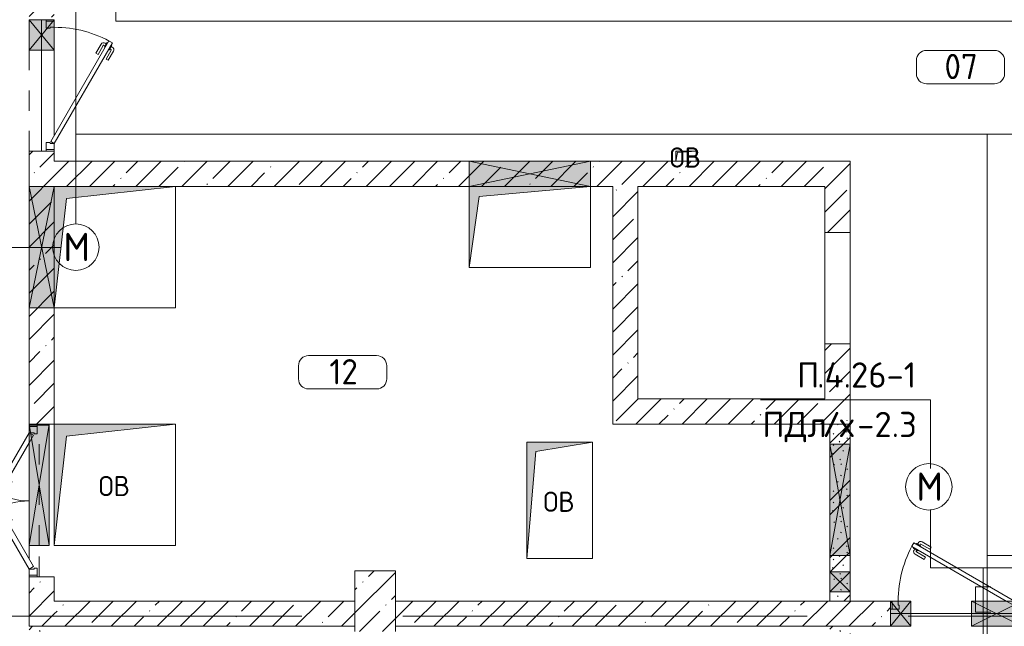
# Model space of a CAD drawing. Header units: millimetres. Extents: x -32229 to 291619, y -13689 to 125138.
# Tile 471 of 565: x 88588 to 98330, y 75350 to 81350. Entities that reach past the tile are written whole.
import ezdxf

# ---------------------------------------------------------------- set-up
doc = ezdxf.new("R2010")
doc.units = ezdxf.units.MM
for name, pattern in [('3_ Штрих_ 1 х 1 мм', [400, 200, -200]), ('ADSK_Линия сетки', [5000, 4000, -500, 0, -500]), ('ADSK_Штриховая_ш3 п1_5', [900, 600, -300])]:
    doc.linetypes.add(name, pattern=pattern)
for name, color, linetype, lineweight in [('A-____-NOTE-TEXT', 7, 'Continuous', 18), ('A-AREA-____-IDEN', 7, 'Continuous', 9), ('A-DETL-____-THIN', 7, 'Continuous', 9), ('A-DOOR-____-MCUT', 7, 'Continuous', 9), ('A-DOOR-____-OTLN', 7, 'Continuous', 18), ('A-DOOR-FRAM-MCUT', 7, 'Continuous', 9), ('A-DOOR-OPNG-OTLN', 7, 'Continuous', 18), ('A-FLOR-____-OTLN', 7, 'Continuous', 18), ('A-GLAZ-____-MCUT', 7, 'Continuous', 9), ('A-GLAZ-____-OTLN', 7, 'Continuous', 18), ('A-WALL-____-MCUT', 7, 'Continuous', 40), ('A-WALL-____-PATT', 7, 'Continuous', 40), ('G-____-____-TEXT', 7, 'Continuous', 9), ('I-WALL-____-MCUT', 7, 'Continuous', 40), ('M-EQPM-____-OTLN', 7, 'Continuous', 18), ('S-BEAM-____-OTLN', 7, 'Continuous', 18), ('S-COLS-____-MCUT', 7, 'Continuous', 40), ('S-COLS-____-OTLN', 7, 'Continuous', 18), ('S-GRID-____-OTLN', 7, 'Continuous', 9)]:
    doc.layers.add(name, color=color, linetype=linetype, lineweight=lineweight)
doc.layers.add('A-AREA-____-OTLN', color=4, linetype='ADSK_Штриховая_ш3 п1_5', lineweight=40, true_color=0x00ffff)
doc.layers.add('A-DETL-____-OTLN', color=7, linetype='Continuous', lineweight=9, true_color=0x00a600)
doc.styles.add('GOST Common', font='GOST_Common.ttf', dxfattribs={"height": 200})
doc.styles.add('GOST Common_2', font='GOST_Common.ttf', dxfattribs={"height": 280})
doc.styles.add('GOST Common_9', font='GOST_Common.ttf', dxfattribs={"height": 250})
doc.styles.add('ISOCPEUR', font='isocpeur.ttf', dxfattribs={"height": 250})
pattern_1 = [(135, (300.56, 377.28), (-565.6854, 6e-14), [10, -790]), (135, (349.8, 474.73), (-565.6854, 6e-14), [10, -790]), (135, (423.93, 473.06), (-565.6854, 6e-14), [10, -790]), (135, (229.92, 447.9), (-565.6854, 6e-14), [10, -790]), (135, (155.08, 447.9), (-565.6854, 6e-14), [10, -790]), (135, (114.9, 369.03), (-565.6854, 6e-14), [10, -790]), (135, (132.43, 285.8), (-565.6854, 6e-14), [10, -790]), (135, (214.66, 322), (-565.6854, 6e-14), [10, -790]), (135, (198.16, 261.88), (-565.6854, 6e-14), [10, -790]), (135, (45.2, 272.9), (-565.6854, 6e-14), [10, -790]), (135, (42.32, 336.16), (-565.6854, 6e-14), [10, -790]), (135, (92.26, 192.24), (-565.6854, 6e-14), [10, -790]), (135, (7.07, 149.2), (-565.6854, 6e-14), [10, -790]), (135, (80.6, 95.1), (-565.6854, 6e-14), [10, -790]), (135, (79.53, 36.94), (-565.6854, 6e-14), [10, -790]), (135, (153.87, 74.56), (-565.6854, 6e-14), [10, -790]), (135, (228.35, 124.8), (-565.6854, 6e-14), [10, -790]), (135, (279.75, 180.4), (-565.6854, 6e-14), [10, -790]), (135, (282.9, 31.63), (-565.6854, 6e-14), [10, -790]), (135, (377.38, 53.45), (-565.6854, 6e-14), [10, -790]), (135, (352.28, 102.7), (-565.6854, 6e-14), [10, -790]), (135, (354.05, 0), (-565.6854, 6e-14), [10, -790]), (135, (553.23, 16.45), (-565.6854, 6e-14), [10, -790]), (135, (542.38, 63.45), (-565.6854, 6e-14), [10, -790]), (135, (536.58, 239.3), (-565.6854, 6e-14), [10, -790]), (135, (475.85, 203.9), (-565.6854, 6e-14), [10, -790]), (135, (475.85, 316.54), (-565.6854, 6e-14), [10, -790]), (135, (520.8, 408.7), (-565.6854, 6e-14), [10, -790]), (135, (551.1, 470.8), (-565.6854, 6e-14), [10, -790]), (135, (235.25, 537.93), (-565.6854, 6e-14), [10, -790]), (135, (407.25, 547.65), (-565.6854, 6e-14), [10, -790]), (135, (94.5, 558.6), (-565.6854, 6e-14), [10, -790]), (135, (46.4, 532.3), (-565.6854, 6e-14), [10, -790]), (135, (85.56, 465.04), (-565.6854, 6e-14), [10, -790]), (135, (355.53, 181.14), (-565.6854, 6e-14), [10, -790]), (135, (362.23, 243.6), (-565.6854, 6e-14), [10, -790]), (135, (413.45, 344.1), (-565.6854, 6e-14), [10, -790]), (135, (286.3, 273.25), (-565.6854, 6e-14), [10, -790]), (135, (423.02, 263.72), (-565.6854, 6e-14), [10, -790]), (135, (162.94, 190.2), (-565.6854, 6e-14), [10, -790]), (135, (470.25, 120.93), (-565.6854, 6e-14), [10, -790]), (135, (484.48, 9.78), (-565.6854, 6e-14), [10, -790]), (45, (0, 212.13), (-565.6854, 0), []), (45, (212.13, 0), (-565.6854, 0), []), (45, (353.55, 0), (-565.6854, 0), []), (45, (0, 353.55), (-565.6854, 0), [])]
pattern_2 = [(45, (0, 0), (-228.0985, 228.0985), []), (45, (228.1, 0), (-228.0985, 228.0985), [403.225, -80.645, 6.706, -73.939])]

# ---------------------------------------------------------------- blocks, each defined once
blk = doc.blocks.new('КР-Проем - Настраиваемый-4846183--02 ЭМ')
at = {"layer": 'A-DOOR-OPNG-OTLN', "color": 253, "lineweight": 13, "true_color": 0xaaaaaa}
for p, q in [((-550, 125), (550, 125)), ((-550, -125), (550, -125))]:
    blk.add_line(p, q, dxfattribs=at)
blk = doc.blocks.new('АР_Отверстие прямоугольное - ОВВ-3880498--02 ЭМ')
at = {"layer": 'A-GLAZ-____-OTLN', "lineweight": 13, "true_color": 0xf0f0f0}
blk.add_hatch(color=7, dxfattribs=at).paths.add_polyline_path([(725, -125), (725, 125), (-475, 125), (-475, -125), (-355, -125)])
at = {"layer": 'A-GLAZ-____-MCUT', "color": 253, "lineweight": 13, "true_color": 0xaaaaaa}
for p, q in [((-475, 125), (-475, -125)), ((725, 125), (725, -125))]:
    blk.add_line(p, q, dxfattribs=at)
at = {"layer": 'A-GLAZ-____-OTLN', "color": 253, "lineweight": 5, "true_color": 0xaaaaaa}
for p, q in [((725, 125), (-475, -125)), ((-475, 125), (725, -125))]:
    blk.add_line(p, q, dxfattribs=at)
at = {"layer": 'A-GLAZ-____-OTLN', "color": 253, "lineweight": 13, "true_color": 0xaaaaaa}
for p, q in [((-475, 125), (-475, -125)), ((725, -125), (725, 125)), ((-475, -125), (725, -125))]:
    blk.add_line(p, q, dxfattribs=at)
blk = doc.blocks.new('АР_Отверстие прямоугольное - ОВВ-3619672--02 ЭМ')
at = {"layer": 'A-GLAZ-____-OTLN', "lineweight": 13, "true_color": 0xf0f0f0}
blk.add_hatch(color=7, dxfattribs=at).paths.add_polyline_path([(-375, -125), (725, -125), (725, 125), (-475, 125), (-475, -125)])
at = {"layer": 'A-GLAZ-____-MCUT', "color": 253, "lineweight": 13, "true_color": 0xaaaaaa}
for p, q in [((-475, 125), (-475, -125)), ((725, 125), (725, -125))]:
    blk.add_line(p, q, dxfattribs=at)
at = {"layer": 'A-GLAZ-____-OTLN', "color": 253, "lineweight": 5, "true_color": 0xaaaaaa}
for p, q in [((725, 125), (-475, -125)), ((-475, 125), (725, -125))]:
    blk.add_line(p, q, dxfattribs=at)
at = {"layer": 'A-GLAZ-____-OTLN', "color": 253, "lineweight": 13, "true_color": 0xaaaaaa}
for p, q in [((725, 125), (-475, 125)), ((-475, 125), (-475, -125)), ((725, -125), (725, 125))]:
    blk.add_line(p, q, dxfattribs=at)
blk = doc.blocks.new('АР_Канал вертикальный прямоугольный - ОВ-6246348--02 ЭМ')
at = {"layer": 'M-EQPM-____-OTLN', "lineweight": 13, "true_color": 0xe2e2e2}
blk.add_hatch(color=254, dxfattribs=at).paths.add_polyline_path([(-600, -400), (-500, 300), (600, 400), (-600, 400)])
at = {"layer": 'M-EQPM-____-OTLN', "color": 253, "lineweight": 13, "true_color": 0xaaaaaa}
for p, q in [((600, 400), (-600, 400)), ((-600, 400), (-600, -400)), ((600, 400), (-600, 400)), ((-600, 400), (-600, -400)), ((-600, -400), (-600, 400)), ((-600, 400), (600, 400)), ((-500, 300), (600, 400)), ((-500, 300), (600, 400)), ((600, -400), (600, 400)), ((600, 400), (600, -400)), ((-600, -400), (-500, 300)), ((-600, -400), (-500, 300)), ((-600, -400), (600, -400)), ((600, -400), (-600, -400))]:
    blk.add_line(p, q, dxfattribs=at)
blk = doc.blocks.new('АР_Канал вертикальный прямоугольный - ОВ-5540197--02 ЭМ')
at = {"layer": 'M-EQPM-____-OTLN', "lineweight": 13, "true_color": 0xe2e2e2}
blk.add_hatch(color=254, dxfattribs=at).paths.add_polyline_path([(-600, -600), (-480, 480), (600, 600), (-600, 600)])
at = {"layer": 'M-EQPM-____-OTLN', "color": 253, "lineweight": 13, "true_color": 0xaaaaaa}
for p, q in [((600, 600), (-600, 600)), ((-600, 600), (-600, -600)), ((600, 600), (-600, 600)), ((-600, 600), (-600, -600)), ((-600, -600), (-600, 600)), ((-600, 600), (600, 600)), ((-480, 480), (600, 600)), ((-480, 480), (600, 600)), ((600, -600), (600, 600)), ((600, 600), (600, -600)), ((-600, -600), (-480, 480)), ((-600, -600), (-480, 480)), ((-600, -600), (600, -600)), ((600, -600), (-600, -600))]:
    blk.add_line(p, q, dxfattribs=at)
blk = doc.blocks.new('АР_Дверь однопольная - 1300х2100h_лест__лифт_ холл-V77--02 ЭМ')
at = {"layer": 'A-DOOR-____-MCUT', "color": 253, "lineweight": 13, "true_color": 0xaaaaaa}
for p, q in [((-420.9, 700), (-440.9, 665.4)), ((575, 125), (-420.9, 700)), ((-440.9, 665.4), (495, 125)), ((495, 125), (555, 90.4)), ((555, 90.4), (575, 125))]:
    blk.add_line(p, q, dxfattribs=at)
at = {"layer": 'A-DOOR-____-OTLN', "color": 253, "lineweight": 5, "true_color": 0xaaaaaa}
for p, q in [((-399.3, 687.5), (-395.3, 694.4)), ((-395.3, 694.4), (-352, 669.4)), ((-384.5, 688.2), (-378.4, 698.6)), ((-362.8, 675.7), (-356.8, 686.1)), ((-261.2, 636.7), (-350, 687.9)), ((-248.7, 658.3), (-337.5, 709.6)), ((-419.3, 652.9), (-423.3, 645.9)), ((-423.3, 645.9), (-380, 620.9)), ((-412.5, 639.7), (-418.5, 629.3)), ((-318.7, 537.1), (-407.5, 588.3)), ((-390.8, 627.2), (-396.8, 616.8)), ((-306.2, 558.7), (-395, 610)), ((-380, 620.9), (-376, 627.9)), ((-352, 669.4), (-356, 662.5)), ((-261.2, 636.7), (-248.7, 658.3)), ((-306.2, 558.7), (-318.7, 537.1))]:
    blk.add_line(p, q, dxfattribs=at)
for centre, radius, start, end in [((575, 125), 1150, 150, 180), ((-352.5, 683.6), 30, 60, 150), ((-352.5, 683.6), 4.99, 60, 150), ((-392.5, 614.3), 30, 150, 240), ((-392.5, 614.3), 4.99, 150, 240)]:
    blk.add_arc(centre, radius, start, end, dxfattribs=at)
at = {"layer": 'A-DOOR-FRAM-MCUT', "color": 253, "lineweight": 13, "true_color": 0xaaaaaa}
for p, q in [((-635, 125), (-650, 125)), ((-575, 125), (-635, 125)), ((-635, 125), (-635, 45)), ((-575, 85), (-575, 125)), ((635, 125), (575, 125)), ((575, 125), (575, 85)), ((635, 45), (635, 125)), ((635, 125), (650, 125)), ((-635, 45), (-650, 45)), ((-635, 45), (-565, 45)), ((-565, 85), (-575, 85)), ((-565, 45), (-565, 85)), ((575, 85), (565, 85)), ((565, 85), (565, 45)), ((565, 45), (635, 45)), ((635, 45), (650, 45))]:
    blk.add_line(p, q, dxfattribs=at)
blk = doc.blocks.new('АР_Дверь однопольная - 1300х2100h_лест__лифт_ холл-3146674--02 ЭМ')
at = {"layer": 'A-DOOR-____-MCUT', "color": 253, "lineweight": 13, "true_color": 0xaaaaaa}
for p, q in [((-420.9, 700), (-440.9, 665.4)), ((575, 125), (-420.9, 700)), ((-440.9, 665.4), (555, 90.4)), ((555, 90.4), (575, 125))]:
    blk.add_line(p, q, dxfattribs=at)
at = {"layer": 'A-DOOR-____-OTLN', "color": 253, "lineweight": 5, "true_color": 0xaaaaaa}
for p, q in [((-399.3, 687.5), (-395.3, 694.4)), ((-395.3, 694.4), (-352, 669.4)), ((-384.5, 688.2), (-378.4, 698.6)), ((-362.8, 675.7), (-356.8, 686.1)), ((-261.2, 636.7), (-350, 687.9)), ((-248.7, 658.3), (-337.5, 709.6)), ((-419.3, 652.9), (-423.3, 645.9)), ((-423.3, 645.9), (-380, 620.9)), ((-412.5, 639.7), (-418.5, 629.3)), ((-318.7, 537.1), (-407.5, 588.3)), ((-390.8, 627.2), (-396.8, 616.8)), ((-306.2, 558.7), (-395, 610)), ((-380, 620.9), (-376, 627.9)), ((-352, 669.4), (-356, 662.5)), ((-261.2, 636.7), (-248.7, 658.3)), ((-306.2, 558.7), (-318.7, 537.1))]:
    blk.add_line(p, q, dxfattribs=at)
for centre, radius, start, end in [((575, 125), 1150, 150, 180), ((-352.5, 683.6), 30, 60, 150), ((-352.5, 683.6), 4.99, 60, 150), ((-392.5, 614.3), 30, 150, 240), ((-392.5, 614.3), 4.99, 150, 240)]:
    blk.add_arc(centre, radius, start, end, dxfattribs=at)
at = {"layer": 'A-DOOR-FRAM-MCUT', "color": 253, "lineweight": 13, "true_color": 0xaaaaaa}
for p, q in [((-635, 125), (-650, 125)), ((-575, 125), (-635, 125)), ((-635, 125), (-635, 45)), ((-575, 85), (-575, 125)), ((635, 125), (575, 125)), ((575, 125), (575, 85)), ((635, 45), (635, 125)), ((635, 125), (650, 125)), ((-635, 45), (-650, 45)), ((-635, 45), (-565, 45)), ((-565, 85), (-575, 85)), ((-565, 45), (-565, 85)), ((575, 85), (565, 85)), ((565, 85), (565, 45)), ((565, 45), (635, 45)), ((635, 45), (650, 45))]:
    blk.add_line(p, q, dxfattribs=at)
blk = doc.blocks.new('АР_Канал вертикальный прямоугольный - ОВ-3831692--02 ЭМ')
at = {"layer": 'M-EQPM-____-OTLN', "lineweight": 13, "true_color": 0xe2e2e2}
blk.add_hatch(color=254, dxfattribs=at).paths.add_polyline_path([(-600, -600), (-480, 480), (600, 600), (-600, 600)])
at = {"layer": 'M-EQPM-____-OTLN', "color": 253, "lineweight": 13, "true_color": 0xaaaaaa}
for p, q in [((600, 600), (-600, 600)), ((-600, 600), (-600, -600)), ((600, 600), (-600, 600)), ((-600, 600), (-600, -600)), ((-600, -600), (-600, 600)), ((-600, 600), (600, 600)), ((-480, 480), (600, 600)), ((-480, 480), (600, 600)), ((600, -600), (600, 600)), ((600, 600), (600, -600)), ((-600, -600), (-480, 480)), ((-600, -600), (-480, 480)), ((-600, -600), (600, -600)), ((600, -600), (-600, -600))]:
    blk.add_line(p, q, dxfattribs=at)
blk = doc.blocks.new('АР_Канал вертикальный прямоугольный - ОВ-3839018--02 ЭМ')
at = {"layer": 'M-EQPM-____-OTLN', "lineweight": 13, "true_color": 0xe2e2e2}
blk.add_hatch(color=254, dxfattribs=at).paths.add_polyline_path([(-325, -575), (-235, 485), (325, 575), (-325, 575)])
at = {"layer": 'M-EQPM-____-OTLN', "color": 253, "lineweight": 13, "true_color": 0xaaaaaa}
for p, q in [((325, 575), (-325, 575)), ((-325, 575), (-325, -575)), ((325, 575), (-325, 575)), ((-325, 575), (-325, -575)), ((-325, -575), (-325, 575)), ((-325, 575), (325, 575)), ((-235, 485), (325, 575)), ((-235, 485), (325, 575)), ((325, -575), (325, 575)), ((325, 575), (325, -575)), ((-325, -575), (-235, 485)), ((-325, -575), (-235, 485)), ((-325, -575), (325, -575)), ((325, -575), (-325, -575))]:
    blk.add_line(p, q, dxfattribs=at)
blk = doc.blocks.new('АР_Отверстие прямоугольное - АПТ-4238638--02 ЭМ')
at = {"layer": 'A-GLAZ-____-OTLN', "lineweight": 13, "true_color": 0xf0f0f0}
blk.add_hatch(color=7, dxfattribs=at).paths.add_polyline_path([(-25, -125), (275, -125), (275, 125), (-25, 125)])
at = {"layer": 'A-GLAZ-____-MCUT', "color": 253, "lineweight": 13, "true_color": 0xaaaaaa}
for p, q in [((-25, 125), (-25, -125)), ((275, 125), (275, -125))]:
    blk.add_line(p, q, dxfattribs=at)
at = {"layer": 'A-GLAZ-____-OTLN', "color": 253, "lineweight": 5, "true_color": 0xaaaaaa}
for p, q in [((275, 125), (-25, -125)), ((-25, 125), (275, -125))]:
    blk.add_line(p, q, dxfattribs=at)
at = {"layer": 'A-GLAZ-____-OTLN', "color": 253, "lineweight": 13, "true_color": 0xaaaaaa}
for p, q in [((275, 125), (-25, 125)), ((-25, 125), (-25, -125)), ((275, -125), (275, 125)), ((-25, -125), (275, -125))]:
    blk.add_line(p, q, dxfattribs=at)
blk = doc.blocks.new('АР_Отверстие прямоугольное - ОВВ-4795567--02 ЭМ')
at = {"layer": 'A-GLAZ-____-OTLN', "lineweight": 13, "true_color": 0xf0f0f0}
blk.add_hatch(color=7, dxfattribs=at).paths.add_polyline_path([(-425, -100), (675, -100), (675, 100), (-425, 100)])
at = {"layer": 'A-GLAZ-____-MCUT', "color": 253, "lineweight": 13, "true_color": 0xaaaaaa}
for p, q in [((-425, 100), (-425, -100)), ((675, 100), (675, -100))]:
    blk.add_line(p, q, dxfattribs=at)
at = {"layer": 'A-GLAZ-____-OTLN', "color": 253, "lineweight": 5, "true_color": 0xaaaaaa}
for p, q in [((675, 100), (-425, -100)), ((-425, 100), (675, -100))]:
    blk.add_line(p, q, dxfattribs=at)
at = {"layer": 'A-GLAZ-____-OTLN', "color": 253, "lineweight": 13, "true_color": 0xaaaaaa}
for p, q in [((675, 100), (-425, 100)), ((-425, 100), (-425, -100)), ((675, -100), (675, 100)), ((-425, -100), (675, -100))]:
    blk.add_line(p, q, dxfattribs=at)
blk = doc.blocks.new('АР_Отверстие прямоугольное - ВК-4098664--02 ЭМ')
at = {"layer": 'A-GLAZ-____-OTLN', "lineweight": 13, "true_color": 0xf0f0f0}
blk.add_hatch(color=7, dxfattribs=at).paths.add_polyline_path([(225, -125), (225, 125), (25, 125), (25, -125)])
at = {"layer": 'A-GLAZ-____-MCUT', "color": 253, "lineweight": 13, "true_color": 0xaaaaaa}
for p, q in [((25, 125), (25, -125)), ((225, 125), (225, -125))]:
    blk.add_line(p, q, dxfattribs=at)
at = {"layer": 'A-GLAZ-____-OTLN', "color": 253, "lineweight": 5, "true_color": 0xaaaaaa}
for p, q in [((225, 125), (25, -125)), ((25, 125), (225, -125))]:
    blk.add_line(p, q, dxfattribs=at)
at = {"layer": 'A-GLAZ-____-OTLN', "color": 253, "lineweight": 13, "true_color": 0xaaaaaa}
for p, q in [((225, 125), (25, 125)), ((25, 125), (25, -125)), ((225, -125), (225, 125)), ((25, -125), (225, -125))]:
    blk.add_line(p, q, dxfattribs=at)
blk = doc.blocks.new('АР_Канал вертикальный прямоугольный - ОВ-4138123--02 ЭМ')
at = {"layer": 'M-EQPM-____-OTLN', "lineweight": 13, "true_color": 0xe2e2e2}
blk.add_hatch(color=254, dxfattribs=at).paths.add_polyline_path([(-100, -50), (-85, 35), (100, 50), (-100, 50)])
at = {"layer": 'M-EQPM-____-OTLN', "color": 253, "lineweight": 13, "true_color": 0xaaaaaa}
for p, q in [((100, 50), (-100, 50)), ((-100, 50), (-100, -50)), ((100, 50), (-100, 50)), ((-100, 50), (-100, -50)), ((-100, -50), (-100, 50)), ((-100, 50), (100, 50)), ((-100, -50), (-85, 35)), ((-100, -50), (-85, 35)), ((-85, 35), (100, 50)), ((-85, 35), (100, 50)), ((100, -50), (100, 50)), ((100, 50), (100, -50)), ((-100, -50), (100, -50)), ((100, -50), (-100, -50))]:
    blk.add_line(p, q, dxfattribs=at)
blk = doc.blocks.new('АР_Отверстие прямоугольное - ЭОМ-4227627--02 ЭМ')
at = {"layer": 'A-GLAZ-____-OTLN', "lineweight": 13, "true_color": 0xf0f0f0}
blk.add_hatch(color=7, dxfattribs=at).paths.add_polyline_path([(375, -125), (375, 125), (-125, 125), (-125, -125)])
at = {"layer": 'A-GLAZ-____-MCUT', "color": 253, "lineweight": 13, "true_color": 0xaaaaaa}
for p, q in [((-125, 125), (-125, -125)), ((375, 125), (375, -125))]:
    blk.add_line(p, q, dxfattribs=at)
at = {"layer": 'A-GLAZ-____-OTLN', "color": 253, "lineweight": 5, "true_color": 0xaaaaaa}
for p, q in [((375, 125), (-125, -125)), ((-125, 125), (375, -125))]:
    blk.add_line(p, q, dxfattribs=at)
at = {"layer": 'A-GLAZ-____-OTLN', "color": 253, "lineweight": 13, "true_color": 0xaaaaaa}
for p, q in [((375, 125), (-125, 125)), ((-125, 125), (-125, -125)), ((375, -125), (375, 125)), ((-125, -125), (375, -125))]:
    blk.add_line(p, q, dxfattribs=at)
blk = doc.blocks.new('АР_Отверстие прямоугольное - ВК-4232030--02 ЭМ')
at = {"layer": 'A-GLAZ-____-OTLN', "lineweight": 13, "true_color": 0xf0f0f0}
blk.add_hatch(color=7, dxfattribs=at).paths.add_polyline_path([(225, 100), (25, 100), (25, -100), (225, -100)])
at = {"layer": 'A-GLAZ-____-MCUT', "color": 253, "lineweight": 13, "true_color": 0xaaaaaa}
for p, q in [((25, 100), (25, -100)), ((225, 100), (225, -100))]:
    blk.add_line(p, q, dxfattribs=at)
at = {"layer": 'A-GLAZ-____-OTLN', "color": 253, "lineweight": 5, "true_color": 0xaaaaaa}
for p, q in [((225, 100), (25, -100)), ((25, 100), (225, -100))]:
    blk.add_line(p, q, dxfattribs=at)
at = {"layer": 'A-GLAZ-____-OTLN', "color": 253, "lineweight": 13, "true_color": 0xaaaaaa}
for p, q in [((225, 100), (25, 100)), ((25, 100), (25, -100)), ((225, -100), (225, 100)), ((25, -100), (225, -100))]:
    blk.add_line(p, q, dxfattribs=at)
blk = doc.blocks.new('АР_Дверь двупольная - 1500х2100h_675_675__техн_-5597068--02 ЭМ')
at = {"layer": 'A-DOOR-____-MCUT', "color": 253, "lineweight": 13, "true_color": 0xaaaaaa}
for p, q in [((-675, 100), (-90.4, 437.5)), ((-65.4, 394.2), (-650, 56.7)), ((-90.4, 437.5), (-65.4, 394.2)), ((90.4, 437.5), (65.4, 394.2)), ((65.4, 394.2), (575, 100)), ((675, 100), (90.4, 437.5)), ((-650, 56.7), (-675, 100)), ((575, 100), (650, 56.7)), ((650, 56.7), (675, 100))]:
    blk.add_line(p, q, dxfattribs=at)
at = {"layer": 'A-DOOR-____-OTLN', "color": 253, "lineweight": 5, "true_color": 0xaaaaaa}
for p, q in [((-262.7, 395.8), (-173.9, 447.1)), ((-250.2, 374.2), (-262.7, 395.8)), ((-250.2, 374.2), (-161.4, 425.4)), ((-116.1, 431.9), (-159.4, 406.9)), ((-159.4, 406.9), (-155.4, 400)), ((-148.6, 413.2), (-154.6, 423.6)), ((-126.9, 425.7), (-132.9, 436.1)), ((-112.1, 425), (-116.1, 431.9)), ((112.1, 425), (116.1, 431.9)), ((116.1, 431.9), (159.4, 406.9)), ((126.9, 425.7), (132.9, 436.1)), ((148.6, 413.2), (154.6, 423.6)), ((159.4, 406.9), (155.4, 400)), ((250.2, 374.2), (161.4, 425.4)), ((262.7, 395.8), (173.9, 447.1)), ((250.2, 374.2), (262.7, 395.8)), ((-200.2, 287.5), (-111.4, 338.8)), ((-187.7, 265.9), (-98.9, 317.2)), ((-126.4, 349.8), (-130.4, 356.7)), ((-83.1, 374.8), (-126.4, 349.8)), ((-115.6, 356), (-109.6, 345.6)), ((-93.9, 368.5), (-87.9, 358.1)), ((-87.1, 381.7), (-83.1, 374.8)), ((87.1, 381.7), (83.1, 374.8)), ((83.1, 374.8), (126.4, 349.8)), ((93.9, 368.5), (87.9, 358.1)), ((187.7, 265.9), (98.9, 317.2)), ((115.6, 356), (109.6, 345.6)), ((200.2, 287.5), (111.4, 338.8)), ((126.4, 349.8), (130.4, 356.7)), ((-200.2, 287.5), (-187.7, 265.9)), ((200.2, 287.5), (187.7, 265.9))]:
    blk.add_line(p, q, dxfattribs=at)
for centre, radius, start, end in [((-158.9, 421.1), 30, 30, 120), ((-158.9, 421.1), 4.99, 30, 120), ((-675, 100), 675, 0, 30), ((675, 100), 675, 150, 180), ((158.9, 421.1), 30, 60, 150), ((158.9, 421.1), 4.99, 60, 150), ((-113.9, 343.1), 4.99, 300, 30), ((-113.9, 343.1), 30, 300, 30), ((113.9, 343.1), 30, 150, 240), ((113.9, 343.1), 4.99, 150, 240)]:
    blk.add_arc(centre, radius, start, end, dxfattribs=at)
at = {"layer": 'A-DOOR-FRAM-MCUT', "color": 253, "lineweight": 13, "true_color": 0xaaaaaa}
for p, q in [((-735, 100), (-750, 100)), ((-735, 100), (-675, 100)), ((-735, 20), (-735, 100)), ((-675, 100), (-675, 50)), ((735, 100), (675, 100)), ((675, 100), (675, 50)), ((735, 20), (735, 100)), ((735, 100), (750, 100)), ((-735, 20), (-750, 20)), ((-665, 20), (-735, 20)), ((-675, 50), (-665, 50)), ((-665, 50), (-665, 20)), ((675, 50), (665, 50)), ((665, 50), (665, 20)), ((665, 20), (735, 20)), ((735, 20), (750, 20))]:
    blk.add_line(p, q, dxfattribs=at)
blk = doc.blocks.new('АР_Отверстие прямоугольное - ОВВ-4346253--02 ЭМ')
at = {"layer": 'A-GLAZ-____-OTLN', "lineweight": 13, "true_color": 0xf0f0f0}
blk.add_hatch(color=7, dxfattribs=at).paths.add_polyline_path([(725, -100), (725, 100), (-475, 100), (-475, -100)])
at = {"layer": 'A-GLAZ-____-MCUT', "color": 253, "lineweight": 13, "true_color": 0xaaaaaa}
for p, q in [((-475, 100), (-475, -100)), ((725, 100), (725, -100))]:
    blk.add_line(p, q, dxfattribs=at)
at = {"layer": 'A-GLAZ-____-OTLN', "color": 253, "lineweight": 5, "true_color": 0xaaaaaa}
for p, q in [((725, 100), (-475, -100)), ((-475, 100), (725, -100))]:
    blk.add_line(p, q, dxfattribs=at)
at = {"layer": 'A-GLAZ-____-OTLN', "color": 253, "lineweight": 13, "true_color": 0xaaaaaa}
for p, q in [((725, 100), (-475, 100)), ((-475, 100), (-475, -100)), ((725, -100), (725, 100)), ((-475, -100), (725, -100))]:
    blk.add_line(p, q, dxfattribs=at)
blk = doc.blocks.new('АР_Перемычка - 200_Уx2_75x5__Опх2_0_75x5_-0_75x5_-7337000--02 ЭМ')
at = {"layer": 'S-BEAM-____-OTLN', "color": 9, "linetype": '3_ Штрих_ 1 х 1 мм', "lineweight": 15, "true_color": 0xc4c4c4}
for p, q in [((-750, 100), (-750, -100)), ((750, 100), (750, -100)), ((-750, 0), (-440, 0)), ((-440, 0), (750, 0))]:
    blk.add_line(p, q, dxfattribs=at)
blk = doc.blocks.new('Наметкина 10_РД_АР_П_отсоединено_rvt-1--02 ЭМ')
at = {"layer": 'A-WALL-____-PATT', "lineweight": 5, "true_color": 0xaaaaaa}
h = blk.add_hatch(dxfattribs=at)
h.set_pattern_fill('FP_3', color=253, style=0, pattern_type=2)
h.set_pattern_definition(pattern_2)
h.paths.add_polyline_path([(88680.3, 77350), (88930.3, 77350), (88930.3, 80050), (88680.3, 80050), (88680.3, 77945.1)])
h.paths.add_polyline_path([(88680.3, 81350), (88930.3, 81350), (88930.3, 85750), (88680.3, 85750), (88680.3, 81500)])
h = blk.add_hatch(dxfattribs=at)
h.set_pattern_fill('FP_3', color=253, style=0, pattern_type=2)
h.set_pattern_definition(pattern_2)
h.paths.add_polyline_path([(95280.3, 79700), (96555.3, 79700), (96555.3, 79950), (88930.3, 79950), (88930.3, 79700), (95245.4, 79700)])
h = blk.add_hatch(dxfattribs=at)
h.set_pattern_fill('FP_3', color=253, style=0, pattern_type=2)
h.set_pattern_definition(pattern_2)
h.paths.add_polyline_path([(96555.3, 77350), (96805.3, 77350), (96805.3, 78145), (96555.3, 78145), (96555.3, 77600)])
h.paths.add_polyline_path([(96805.3, 79245), (96805.3, 79950), (96555.3, 79950), (96555.3, 79245)])
h = blk.add_hatch(dxfattribs=at)
h.set_pattern_fill('FP_3', color=253, style=0, pattern_type=2)
h.set_pattern_definition(pattern_2)
h.paths.add_polyline_path([(94705.3, 77350), (94705.3, 79700), (94455.3, 79700), (94455.3, 77350)])
h = blk.add_hatch(dxfattribs=at)
h.set_pattern_fill('FP_3', color=253, style=0, pattern_type=2)
h.set_pattern_definition(pattern_2)
h.paths.add_polyline_path([(94705.3, 77350), (96555.3, 77350), (96555.3, 77600), (94705.3, 77600)])
h = blk.add_hatch(dxfattribs=at)
h.set_pattern_fill('FP_1', color=253, style=0, pattern_type=2)
h.set_pattern_definition(pattern_1)
h.paths.add_polyline_path([(96805.3, 75600), (96805.3, 77350), (96605.3, 77350), (96605.3, 75600)])
h = blk.add_hatch(dxfattribs=at)
h.set_pattern_fill('FP_3', color=253, style=0, pattern_type=2)
h.set_pattern_definition(pattern_2)
h.paths.add_polyline_path([(88680.3, 75350), (88930.3, 75350), (88930.3, 75840), (88680.3, 75840)])
h = blk.add_hatch(dxfattribs=at)
h.set_pattern_fill('FP_3', color=253, style=0, pattern_type=2)
h.set_pattern_definition(pattern_2)
h.paths.add_polyline_path([(88930.3, 75350), (91905.3, 75350), (91905.3, 75600), (88930.3, 75600)])
h = blk.add_hatch(dxfattribs=at)
h.set_pattern_fill('FP_3', color=253, style=0, pattern_type=2)
h.set_pattern_definition(pattern_2)
h.paths.add_polyline_path([(98980.3, 75350), (98980.3, 75600), (98505.3, 75600), (98505.3, 75350)])
h.paths.add_polyline_path([(95245.4, 75350), (97205.3, 75350), (97205.3, 75600), (92305.3, 75600), (92305.3, 75350)])
h = blk.add_hatch(dxfattribs=at)
h.set_pattern_fill('FP_1', color=253, style=0, pattern_type=2)
h.set_pattern_definition(pattern_1)
h.paths.add_polyline_path([(88880.3, 71900), (88880.3, 75350), (88680.3, 75350), (88680.3, 71900)])
h = blk.add_hatch(dxfattribs=at)
h.set_pattern_fill('FP_1', color=253, style=0, pattern_type=2)
h.set_pattern_definition(pattern_1)
h.paths.add_polyline_path([(96805.3, 71900), (96805.3, 72100), (96605.3, 72100), (96605.3, 71900)])
h.paths.add_polyline_path([(96805.3, 73250), (96805.3, 75350), (96605.3, 75350), (96605.3, 73250)])
at = {"layer": 'S-COLS-____-OTLN', "lineweight": 5, "true_color": 0xaaaaaa}
h = blk.add_hatch(dxfattribs=at)
h.set_pattern_fill('FP_3', color=253, style=0, pattern_type=2)
h.set_pattern_definition(pattern_2)
h.paths.add_polyline_path([(92305.3, 75300), (92305.3, 75900), (91905.3, 75900), (91905.3, 75300)])
at = {"layer": 'A-AREA-____-OTLN', "color": 253, "linetype": '3_ Штрих_ 1 х 1 мм', "lineweight": 13, "true_color": 0xaaaaaa}
for p, q in [((88680.3, 81349.9), (88680.3, 81050)), ((88680.3, 81050), (88680.3, 80050)), ((88680.3, 77350), (88680.3, 77325)), ((88680.3, 77165), (88680.3, 76150)), ((88680.3, 76150), (88680.3, 76015))]:
    blk.add_line(p, q, dxfattribs=at)
at = {"layer": 'A-FLOR-____-OTLN', "color": 253, "lineweight": 13, "true_color": 0xaaaaaa}
for p, q in [((88805.3, 81050), (88805.3, 81350)), ((88930.3, 81350), (88930.3, 81335)), ((88930.3, 81275), (88930.3, 81050)), ((88805.3, 80050), (88805.3, 81050)), ((88930.3, 81050), (88930.3, 80205)), ((88930.3, 80065), (88930.3, 80050)), ((96805.3, 79245), (96805.3, 78145)), ((88680.3, 77325), (88680.3, 77350)), ((88880.3, 77350), (88680.3, 77350)), ((88680.3, 77350), (88680.3, 77325)), ((88930.3, 77350), (88880.3, 77350)), ((88680.3, 76150), (88680.3, 77165)), ((88680.3, 77165), (88680.3, 76150)), ((88680.3, 76015), (88680.3, 76150)), ((88680.3, 76150), (88680.3, 76015)), ((88680.3, 75840), (88680.3, 75855)), ((88680.3, 75855), (88680.3, 75840)), ((97205.3, 75475), (97405.3, 75475)), ((97405.3, 75475), (97205.3, 75475)), ((97405.3, 75475), (98005.3, 75475)), ((98005.3, 75475), (97405.3, 75475)), ((98005.3, 75475), (98505.3, 75475)), ((98505.3, 75475), (98005.3, 75475))]:
    blk.add_line(p, q, dxfattribs=at)
at = {"layer": 'A-WALL-____-MCUT', "color": 253, "lineweight": 13, "true_color": 0xaaaaaa}
for p, q in [((88680.3, 80050), (88680.3, 79700)), ((88930.3, 80050), (88680.3, 80050)), ((88930.3, 79950), (88930.3, 80050)), ((93035.3, 79950), (88930.3, 79950)), ((94235.3, 79950), (93035.3, 79950)), ((95080.3, 79950), (94235.3, 79950)), ((95245.4, 79950), (95080.3, 79950)), ((96555.3, 79950), (95280.3, 79950)), ((96805.3, 79950), (96555.3, 79950)), ((96805.3, 79245), (96805.3, 79950)), ((88680.3, 79700), (88680.3, 78500)), ((90130.3, 79700), (93035.3, 79700)), ((94235.3, 79700), (94455.3, 79700)), ((94455.3, 79700), (94455.3, 77350)), ((94705.3, 77600), (94705.3, 79700)), ((94705.3, 79700), (96555.3, 79700)), ((96555.3, 79700), (96555.3, 79245)), ((96555.3, 79245), (96805.3, 79245)), ((88680.3, 78500), (88680.3, 77350)), ((88930.3, 77350), (88930.3, 78500)), ((96555.3, 78145), (96555.3, 77600)), ((96805.3, 78145), (96555.3, 78145)), ((96805.3, 77350), (96805.3, 78145)), ((96555.3, 77600), (94705.3, 77600)), ((88680.3, 77350), (88880.3, 77350)), ((88880.3, 77350), (88930.3, 77350)), ((94455.3, 77350), (94705.3, 77350)), ((94705.3, 77350), (96555.3, 77350)), ((96555.3, 77350), (96805.3, 77350)), ((88930.3, 75840), (88680.3, 75840)), ((88680.3, 75840), (88680.3, 75350)), ((88930.3, 75600), (88930.3, 75840)), ((91905.3, 75600), (88930.3, 75600)), ((91905.3, 75350), (91905.3, 75600)), ((97205.3, 75600), (92305.3, 75600)), ((92305.3, 75600), (92305.3, 75350)), ((97205.3, 75350), (97205.3, 75600)), ((88680.3, 75350), (88930.3, 75350)), ((88930.3, 75350), (91905.3, 75350)), ((92305.3, 75350), (97205.3, 75350))]:
    blk.add_line(p, q, dxfattribs=at)
at = {"layer": 'I-WALL-____-MCUT', "color": 253, "lineweight": 13, "true_color": 0xaaaaaa}
for p, q in [((96605.3, 77350), (96605.3, 77150)), ((96805.3, 77350), (96605.3, 77350)), ((96805.3, 77150), (96805.3, 77350)), ((96605.3, 77150), (96605.3, 76050)), ((96805.3, 76050), (96805.3, 77150)), ((96605.3, 76050), (96605.3, 75890)), ((96805.3, 75890), (96805.3, 76050)), ((96605.3, 75890), (96605.3, 75690)), ((96805.3, 75690), (96805.3, 75890)), ((96605.3, 75690), (96605.3, 75600)), ((96805.3, 75600), (96805.3, 75690)), ((96605.3, 75600), (96805.3, 75600))]:
    blk.add_line(p, q, dxfattribs=at)
at = {"layer": 'S-COLS-____-MCUT', "color": 253, "lineweight": 15, "true_color": 0xaaaaaa}
for p, q in [((91905.3, 75900), (91905.3, 75300)), ((92305.3, 75900), (91905.3, 75900)), ((92305.3, 75300), (92305.3, 75900))]:
    blk.add_line(p, q, dxfattribs=at)
at = {"layer": 'A-DOOR-____-OTLN', "color": 253, "lineweight": 13, "true_color": 0xaaaaaa}
for name, p, rotation in [('АР_Дверь однопольная - 1300х2100h_лест__лифт_ холл-3146674--02 ЭМ', (88805.3, 80700), 269.9999999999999), ('КР-Проем - Настраиваемый-4846183--02 ЭМ', (96680.3, 78695), 90), ('АР_Дверь двупольная - 1500х2100h_675_675__техн_-5597068--02 ЭМ', (88780.3, 76590), 90)]:
    blk.add_blockref(name, p, dxfattribs=dict(at, rotation=rotation))
blk.add_blockref('АР_Дверь однопольная - 1300х2100h_лест__лифт_ холл-V77--02 ЭМ', (97855.3, 75475), dxfattribs=at)
at = {"layer": 'A-GLAZ-____-OTLN', "color": 253, "lineweight": 13, "true_color": 0xaaaaaa}
for name, p, rotation in [('АР_Отверстие прямоугольное - АПТ-4238638--02 ЭМ', (88805.3, 81075), 89.9999999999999), ('АР_Отверстие прямоугольное - ОВВ-3880498--02 ЭМ', (88805.3, 79225), 269.9999999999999), ('АР_Отверстие прямоугольное - ОВВ-4346253--02 ЭМ', (88780.3, 76875), 270), ('АР_Отверстие прямоугольное - ОВВ-4795567--02 ЭМ', (96705.3, 76475), 89.9999999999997), ('АР_Отверстие прямоугольное - ВК-4232030--02 ЭМ', (96705.3, 75915), 269.9999999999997)]:
    blk.add_blockref(name, p, dxfattribs=dict(at, rotation=rotation))
for name, p in [('АР_Отверстие прямоугольное - ОВВ-3619672--02 ЭМ', (93510.3, 79825)), ('АР_Отверстие прямоугольное - ВК-4098664--02 ЭМ', (97180.3, 75475)), ('АР_Отверстие прямоугольное - ЭОМ-4227627--02 ЭМ', (98130.3, 75475))]:
    blk.add_blockref(name, p, dxfattribs=at)
at = {"layer": 'M-EQPM-____-OTLN', "color": 253, "lineweight": 13, "true_color": 0xaaaaaa}
for name, p in [('АР_Канал вертикальный прямоугольный - ОВ-4138123--02 ЭМ', (95180.3, 80000)), ('АР_Канал вертикальный прямоугольный - ОВ-5540197--02 ЭМ', (89530.3, 79100)), ('АР_Канал вертикальный прямоугольный - ОВ-6246348--02 ЭМ', (93635.3, 79300)), ('АР_Канал вертикальный прямоугольный - ОВ-3831692--02 ЭМ', (89530.3, 76750)), ('АР_Канал вертикальный прямоугольный - ОВ-3839018--02 ЭМ', (93930.3, 76595))]:
    blk.add_blockref(name, p, dxfattribs=at)
at = {"layer": 'S-BEAM-____-OTLN', "color": 253, "lineweight": 13, "true_color": 0xaaaaaa, "rotation": 90}
blk.add_blockref('АР_Перемычка - 200_Уx2_75x5__Опх2_0_75x5_-0_75x5_-7337000--02 ЭМ', (88780.3, 76590), dxfattribs=at)
at = {"layer": 'A-____-NOTE-TEXT', "color": 253, "lineweight": 5, "true_color": 0xaaaaaa, "char_height": 200, "width": 400.844, "attachment_point": 1, "style": 'GOST Common'}
for insert in [(95018.1, 80087.2), (89368.1, 76837.2), (93768.1, 76682.2)]:
    blk.add_mtext('ОВ', dxfattribs=dict(at, insert=insert))
blk = doc.blocks.new('Марка помещения 2 - Марка помещения 2-1605974--02 ЭМ')
at = {"layer": 'A-AREA-____-IDEN', "color": 253, "true_color": 0xaaaaaa}
for p, q in [((-1.797, 0.841), (1.569, 0.841)), ((-2.297, -0.309), (-2.297, 0.341)), ((2.069, 0.341), (2.069, -0.309)), ((1.569, -0.809), (-1.797, -0.809))]:
    blk.add_line(p, q, dxfattribs=at)
for centre, start, end in [((-1.797, 0.341), 90, 180), ((1.569, 0.341), 0, 90), ((-1.797, -0.309), 180, 270), ((1.569, -0.309), 270, 360)]:
    blk.add_arc(centre, 0.5, start, end, dxfattribs=at)

msp = doc.modelspace()

# ---------------------------------------------------------------- linework, layer by layer
at = {"layer": 'A-____-NOTE-TEXT', "color": 5, "lineweight": 9, "true_color": 0x0000ff}
msp.add_circle((89143.6, 79100), 230, dxfattribs=at)
at = {"layer": 'A-____-NOTE-TEXT', "color": 1, "lineweight": 9, "true_color": 0xff0000}
msp.add_circle((97583.1, 76729.6), 230, dxfattribs=at)
at = {"layer": 'A-DETL-____-OTLN', "color": 5, "true_color": 0x0000ff}
for p, q in [((89143.6, 79331.5), (89143.6, 82691.5)), ((89540.2, 81820.3), (89540.2, 81335)), ((89540.2, 81335), (103825.3, 81335)), ((103945.3, 80217.3), (89143.6, 80217.3)), ((98161.4, 69217.3), (98161.4, 80217.3)), ((98161.4, 76049.9), (106233.4, 76049.9))]:
    msp.add_line(p, q, dxfattribs=at)
at = {"layer": 'A-DETL-____-OTLN', "color": 1, "true_color": 0xff0000}
for p, q in [((97598.4, 76506.1), (97598.4, 75929.6)), ((97598.4, 75929.6), (106238.4, 75929.6)), ((98120.5, 71301.6), (98120.5, 75929.6)), ((98195.5, 75741), (98045.5, 75741)), ((98045.5, 75741), (98045.5, 75491)), ((98045.5, 75491), (98195.5, 75491))]:
    msp.add_line(p, q, dxfattribs=at)
at = {"layer": 'A-DETL-____-THIN'}
for p, q in [((87290.7, 79097.8), (88996.7, 79097.8)), ((97598.4, 77589.6), (95918.4, 77589.6)), ((97598.4, 76909.6), (97598.4, 77589.6))]:
    msp.add_line(p, q, dxfattribs=at)
at = {"layer": 'S-GRID-____-OTLN', "color": 253, "linetype": 'ADSK_Линия сетки', "true_color": 0xaaaaaa}
msp.add_line((131381.2, 75450), (-30593.4, 75450), dxfattribs=at)

# ---------------------------------------------------------------- block references
at = {"lineweight": 5}
msp.add_blockref('Наметкина 10_РД_АР_П_отсоединено_rvt-1--02 ЭМ', (0, 0), dxfattribs=at)
at = {"layer": 'A-AREA-____-IDEN', "color": 253, "true_color": 0xaaaaaa, "xscale": 199.9999999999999, "yscale": 199.9999999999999, "zscale": 199.9999999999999}
for p in [(97919.4, 80878.1), (91806.2, 77859.3)]:
    msp.add_blockref('Марка помещения 2 - Марка помещения 2-1605974--02 ЭМ', p, dxfattribs=at)

# ---------------------------------------------------------------- texts
at = {"layer": 'A-____-NOTE-TEXT', "color": 5, "lineweight": 9, "true_color": 0x0000ff, "insert": (89020.8, 79242), "char_height": 280, "width": 304.641, "attachment_point": 1, "style": 'GOST Common_2'}
msp.add_mtext('\\fGOST Common|b0|i0|c204|p34|;М', dxfattribs=at)
at = {"layer": 'A-____-NOTE-TEXT', "color": 1, "lineweight": 9, "true_color": 0xff0000, "insert": (97460.3, 76871.6), "char_height": 280, "width": 304.641, "attachment_point": 1, "style": 'GOST Common_2'}
msp.add_mtext('\\fGOST Common|b0|i0|c204|p34|;М', dxfattribs=at)
at = {"layer": 'A-AREA-____-IDEN', "color": 253, "true_color": 0xaaaaaa, "char_height": 250, "attachment_point": 1, "style": 'GOST Common_9'}
for s, insert, width in [('07', (97737.9, 81011.8), 448.945), ('12', (91651.7, 77993.1), 384.81)]:
    msp.add_mtext(s, dxfattribs=dict(at, insert=insert, width=width))
at = {"layer": 'G-____-____-TEXT', "char_height": 250, "attachment_point": 1, "style": 'ISOCPEUR'}
for s, insert, width in [('\\fISOCPEUR|b0|i0|c204|p34|;П', (96279.5, 77960.9), 240.506), ('.4.26-1', (96477.9, 77960.9), 1202.531), ('ПДл', (95935.5, 77471.4), 721.519), ('\\fISOCPEUR|b0|i0|c204|p34|;/', (96530.8, 77471.4), 208.439), ('-2.3', (96874.8, 77471.4), 721.519), ('\\fISOCPEUR|b0|i0|c204|p34|;х', (96702.8, 77471.4), 208.439)]:
    msp.add_mtext(s, dxfattribs=dict(at, insert=insert, width=width))

doc.saveas('drawing.dxf')
